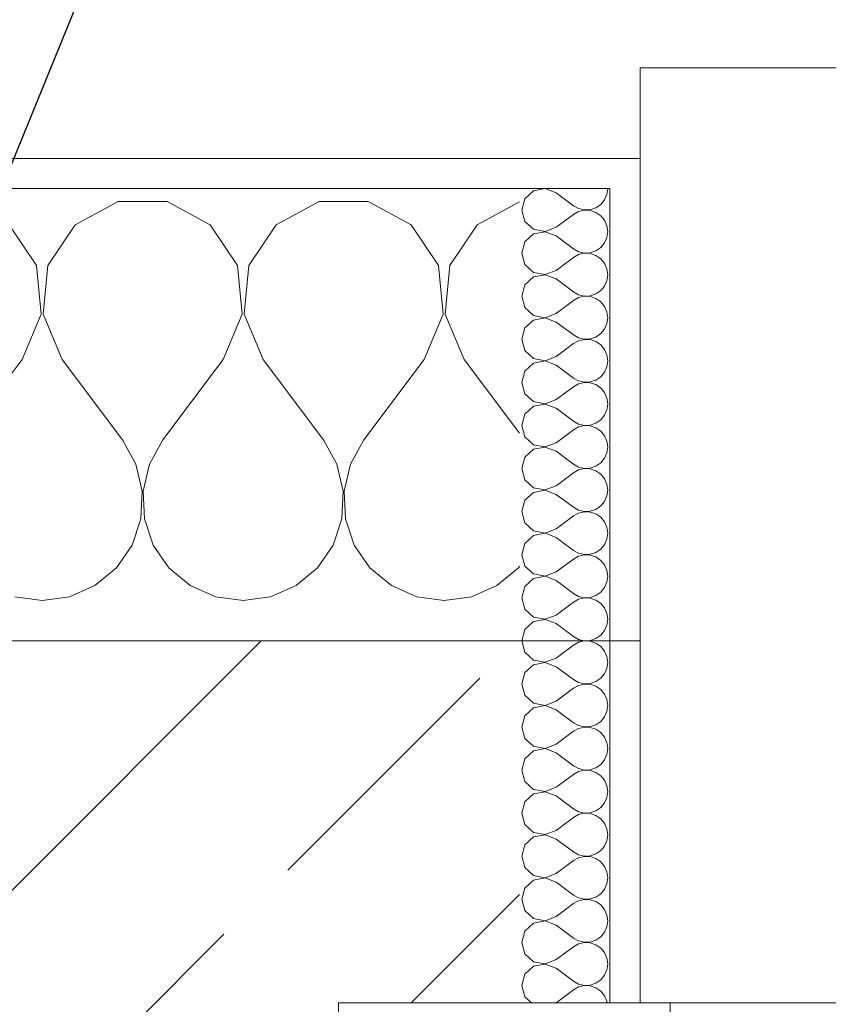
# Model space of a CAD drawing. Header units: metres. Extents: x -3.6 to 84.5, y -11 to 16.8.
# Tile 557 of 656: x 51.459 to 51.727, y 13.574 to 13.901. Entities that reach past the tile are written whole.
import ezdxf

# ---------------------------------------------------------------- set-up
doc = ezdxf.new("R2010")
doc.units = ezdxf.units.M
doc.header["$MEASUREMENT"] = 0
doc.linetypes.add('Strichlinie eng', pattern=[0.115, 0.075, -0.04])
doc.linetypes.add('Wipeout_Contour', pattern=[1, 0, -1])
for name, color, linetype in [('152 - Bemaßung_ Beschriftung.Ausbau', 7, 'Continuous'), ('603 - Struktur.Bodenplatte_ Decke Roh', 7, 'Continuous'), ('604 - Struktur.Wand Aussen', 7, 'Continuous')]:
    doc.layers.add(name, color=color, linetype=linetype)
doc.styles.add('ERSTELLTER_STIL_2', font='txt')
doc.dimstyles.new('ERSTELLTER_STIL__1', dxfattribs={"dimtxt": 0.1, "dimasz": 0.0532, "dimexe": 0.18, "dimexo": 0.0625, "dimgap": 0, "dimtad": 1, "dimzin": 0, "dimdsep": 46, "dimtxsty": 'ERSTELLTER_STIL_2', "dimblk": 'ARROWHEAD_2', "dimblk1": 'ARROWHEAD_2', "dimblk2": 'ARROWHEAD_2', "dimcen": 0.09, "dimse1": 1, "dimse2": 1, "dimclrd": 7, "dimclre": 7, "dimclrt": 7, "dimazin": 0, "dimtfac": 1, "dimtdec": 4, "dimtmove": 0, "dimatfit": 3, "dimfxl": 1, "dimtolj": 1, "dimtzin": 0, "dimarcsym": 0})
doc.dimstyles.new('ERSTELLTER_STIL__3', dxfattribs={"dimtxt": 0.1, "dimasz": 0.0532, "dimexe": 0.18, "dimexo": 0.0625, "dimgap": 0, "dimtad": 1, "dimtih": 1, "dimtoh": 1, "dimzin": 0, "dimdsep": 46, "dimtxsty": 'ERSTELLTER_STIL_2', "dimblk": 'ARROWHEAD_2', "dimblk1": 'ARROWHEAD_2', "dimblk2": 'ARROWHEAD_2', "dimcen": 0.09, "dimse1": 1, "dimse2": 1, "dimclrd": 7, "dimclre": 7, "dimclrt": 7, "dimazin": 0, "dimtfac": 1, "dimtdec": 4, "dimtmove": 0, "dimatfit": 3, "dimfxl": 1, "dimtolj": 1, "dimtzin": 0, "dimarcsym": 0})
doc.dimstyles.new('ERSTELLTER_STIL__7', dxfattribs={"dimtxt": 0.18, "dimasz": 0.03648, "dimexe": 0.18, "dimexo": 0.0625, "dimgap": 0, "dimtad": 0, "dimtih": 1, "dimtoh": 1, "dimdec": 4, "dimzin": 0, "dimdsep": 46, "dimcen": 0.09, "dimadec": 0, "dimazin": 0, "dimtfac": 1, "dimtdec": 4, "dimtmove": 0, "dimatfit": 3, "dimldrblk": 'ARROWHEAD_11', "dimfxl": 1, "dimtolj": 1, "dimtzin": 0, "dimarcsym": 0})
pattern_1 = [(0, (0, 0), (0, 0.08660254), [0, -0.05]), (0, (0.025, 0.0433), (0, 0.08660254), [0, -0.05])]

# ---------------------------------------------------------------- blocks, each defined once
blk = doc.blocks.new('*X46')
at = {"layer": '604 - Struktur.Wand Aussen', "color": 7, "linetype": 'Continuous', "lineweight": 5}
for p, q in [((51.49188, 13.84066), (51.47757, 13.83299)), ((51.50812, 13.84066), (51.49188, 13.84066)), ((51.52243, 13.83299), (51.50812, 13.84066)), ((51.55855, 13.84066), (51.54424, 13.83299)), ((51.57479, 13.84066), (51.55855, 13.84066)), ((51.5891, 13.83299), (51.57479, 13.84066)), ((51.625, 13.84055), (51.6109, 13.83299)), ((51.46475, 13.81947), (51.45576, 13.83299)), ((51.47757, 13.83299), (51.46858, 13.81947)), ((51.53142, 13.81947), (51.52243, 13.83299)), ((51.54424, 13.83299), (51.53525, 13.81947)), ((51.59808, 13.81947), (51.5891, 13.83299)), ((51.6109, 13.83299), (51.60192, 13.81947)), ((51.46629, 13.8033), (51.46475, 13.81947)), ((51.46858, 13.81947), (51.46705, 13.8033)), ((51.53295, 13.8033), (51.53142, 13.81947)), ((51.53525, 13.81947), (51.53371, 13.8033)), ((51.59962, 13.8033), (51.59808, 13.81947)), ((51.60192, 13.81947), (51.60038, 13.8033)), ((51.46, 13.78833), (51.46629, 13.8033)), ((51.46705, 13.8033), (51.47333, 13.78833)), ((51.52667, 13.78833), (51.53295, 13.8033)), ((51.53371, 13.8033), (51.54, 13.78833)), ((51.59333, 13.78833), (51.59962, 13.8033)), ((51.60038, 13.8033), (51.60667, 13.78833)), ((51.46, 13.78833), (51.44, 13.76167)), ((51.47333, 13.78833), (51.49333, 13.76167)), ((51.52667, 13.78833), (51.50667, 13.76167)), ((51.54, 13.78833), (51.56, 13.76167)), ((51.59333, 13.78833), (51.57333, 13.76167)), ((51.60667, 13.78833), (51.625, 13.76389)), ((51.49778, 13.75362), (51.49333, 13.76167)), ((51.50667, 13.76167), (51.50222, 13.75362)), ((51.56445, 13.75362), (51.56, 13.76167)), ((51.57333, 13.76167), (51.56888, 13.75362)), ((51.49987, 13.74466), (51.49778, 13.75362)), ((51.50222, 13.75362), (51.50013, 13.74466)), ((51.56653, 13.74466), (51.56445, 13.75362)), ((51.56888, 13.75362), (51.5668, 13.74466)), ((51.49942, 13.73547), (51.49987, 13.74466)), ((51.50013, 13.74466), (51.50058, 13.73547)), ((51.56609, 13.73547), (51.56653, 13.74466)), ((51.5668, 13.74466), (51.56725, 13.73547)), ((51.49648, 13.72676), (51.49942, 13.73547)), ((51.50058, 13.73547), (51.50352, 13.72676)), ((51.56315, 13.72676), (51.56609, 13.73547)), ((51.56725, 13.73547), (51.57019, 13.72676)), ((51.49127, 13.71918), (51.49648, 13.72676)), ((51.50352, 13.72676), (51.50873, 13.71918)), ((51.55794, 13.71918), (51.56315, 13.72676)), ((51.57019, 13.72676), (51.57539, 13.71918)), ((51.48419, 13.71331), (51.49127, 13.71918)), ((51.50873, 13.71918), (51.51581, 13.71331)), ((51.55086, 13.71331), (51.55794, 13.71918)), ((51.57539, 13.71918), (51.58248, 13.71331)), ((51.61752, 13.71331), (51.62461, 13.71918)), ((51.62461, 13.71918), (51.625, 13.71975)), ((51.47578, 13.7096), (51.48419, 13.71331)), ((51.51581, 13.71331), (51.52422, 13.7096)), ((51.54244, 13.7096), (51.55086, 13.71331)), ((51.58248, 13.71331), (51.59089, 13.7096)), ((51.60911, 13.7096), (51.61752, 13.71331)), ((51.45756, 13.7096), (51.46667, 13.70833)), ((51.46667, 13.70833), (51.47578, 13.7096)), ((51.52422, 13.7096), (51.53333, 13.70833)), ((51.53333, 13.70833), (51.54244, 13.7096)), ((51.59089, 13.7096), (51.6, 13.70833)), ((51.6, 13.70833), (51.60911, 13.7096))]:
    blk.add_line(p, q, dxfattribs=at)
blk = doc.blocks.new('*X75')
at = {"layer": '604 - Struktur.Wand Aussen', "color": 7, "linetype": 'Continuous', "lineweight": 5}
for p, q in [((51.62966, 13.84425), (51.62678, 13.84161)), ((51.6335, 13.84497), (51.62966, 13.84425)), ((51.63714, 13.84357), (51.6335, 13.84497)), ((51.65401, 13.84305), (51.65429, 13.845)), ((51.62678, 13.84161), (51.62571, 13.83786)), ((51.63714, 13.84357), (51.64286, 13.83929)), ((51.65196, 13.83973), (51.65322, 13.84124)), ((51.65322, 13.84124), (51.65401, 13.84305)), ((51.62571, 13.83786), (51.62678, 13.8341)), ((51.64286, 13.83929), (51.64458, 13.83833)), ((51.64458, 13.83833), (51.6465, 13.83789)), ((51.6465, 13.83783), (51.64458, 13.83738)), ((51.6465, 13.83789), (51.64847, 13.83798)), ((51.64847, 13.83773), (51.6465, 13.83783)), ((51.64847, 13.83798), (51.65034, 13.83861)), ((51.65034, 13.8371), (51.64847, 13.83773)), ((51.65034, 13.83861), (51.65196, 13.83973)), ((51.63714, 13.83214), (51.64286, 13.83643)), ((51.64458, 13.83738), (51.64286, 13.83643)), ((51.65196, 13.83599), (51.65034, 13.8371)), ((51.65322, 13.83447), (51.65196, 13.83599)), ((51.65401, 13.83267), (51.65322, 13.83447)), ((51.62678, 13.8341), (51.62966, 13.83147)), ((51.62966, 13.83147), (51.6335, 13.83074)), ((51.6335, 13.83074), (51.63714, 13.83214)), ((51.65429, 13.83071), (51.65401, 13.83267)), ((51.62966, 13.82996), (51.62678, 13.82733)), ((51.6335, 13.83069), (51.62966, 13.82996)), ((51.63714, 13.82929), (51.6335, 13.83069)), ((51.63714, 13.82929), (51.64286, 13.825)), ((51.65322, 13.82696), (51.65401, 13.82876)), ((51.65401, 13.82876), (51.65429, 13.83071)), ((51.62678, 13.82733), (51.62571, 13.82357)), ((51.64286, 13.825), (51.64458, 13.82405)), ((51.65034, 13.82433), (51.65196, 13.82544)), ((51.65196, 13.82544), (51.65322, 13.82696)), ((51.62571, 13.82357), (51.62678, 13.81982)), ((51.63714, 13.81786), (51.64286, 13.82214)), ((51.64458, 13.8231), (51.64286, 13.82214)), ((51.64458, 13.82405), (51.6465, 13.8236)), ((51.6465, 13.82354), (51.64458, 13.8231)), ((51.6465, 13.8236), (51.64847, 13.8237)), ((51.64847, 13.82345), (51.6465, 13.82354)), ((51.64847, 13.8237), (51.65034, 13.82433)), ((51.65034, 13.82282), (51.64847, 13.82345)), ((51.65196, 13.8217), (51.65034, 13.82282)), ((51.65322, 13.82018), (51.65196, 13.8217)), ((51.62678, 13.81982), (51.62966, 13.81718)), ((51.6335, 13.81646), (51.63714, 13.81786)), ((51.65401, 13.81838), (51.65322, 13.82018)), ((51.65429, 13.81643), (51.65401, 13.81838)), ((51.62966, 13.81567), (51.62678, 13.81304)), ((51.62966, 13.81718), (51.6335, 13.81646)), ((51.6335, 13.8164), (51.62966, 13.81567)), ((51.63714, 13.815), (51.6335, 13.8164)), ((51.63714, 13.815), (51.64286, 13.81071)), ((51.65401, 13.81448), (51.65429, 13.81643)), ((51.62678, 13.81304), (51.62571, 13.80929)), ((51.65196, 13.81116), (51.65322, 13.81267)), ((51.65322, 13.81267), (51.65401, 13.81448)), ((51.62571, 13.80929), (51.62678, 13.80553)), ((51.64286, 13.81071), (51.64458, 13.80976)), ((51.64458, 13.80881), (51.64286, 13.80786)), ((51.64458, 13.80976), (51.6465, 13.80931)), ((51.6465, 13.80926), (51.64458, 13.80881)), ((51.6465, 13.80931), (51.64847, 13.80941)), ((51.64847, 13.80916), (51.6465, 13.80926)), ((51.64847, 13.80941), (51.65034, 13.81004)), ((51.65034, 13.80853), (51.64847, 13.80916)), ((51.65034, 13.81004), (51.65196, 13.81116)), ((51.65196, 13.80742), (51.65034, 13.80853)), ((51.62678, 13.80553), (51.62966, 13.8029)), ((51.63714, 13.80357), (51.64286, 13.80786)), ((51.65322, 13.8059), (51.65196, 13.80742)), ((51.65401, 13.80409), (51.65322, 13.8059)), ((51.62966, 13.8029), (51.6335, 13.80217)), ((51.6335, 13.80211), (51.62966, 13.80139)), ((51.6335, 13.80217), (51.63714, 13.80357)), ((51.63714, 13.80071), (51.6335, 13.80211)), ((51.65429, 13.80214), (51.65401, 13.80409)), ((51.65401, 13.80019), (51.65429, 13.80214)), ((51.62678, 13.79876), (51.62571, 13.795)), ((51.62966, 13.80139), (51.62678, 13.79876)), ((51.63714, 13.80071), (51.64286, 13.79643)), ((51.65196, 13.79687), (51.65322, 13.79839)), ((51.65322, 13.79839), (51.65401, 13.80019)), ((51.64286, 13.79643), (51.64458, 13.79547)), ((51.64458, 13.79547), (51.6465, 13.79503)), ((51.6465, 13.79503), (51.64847, 13.79512)), ((51.64847, 13.79512), (51.65034, 13.79575)), ((51.65034, 13.79575), (51.65196, 13.79687)), ((51.62571, 13.795), (51.62678, 13.79124)), ((51.63714, 13.78929), (51.64286, 13.79357)), ((51.64458, 13.79453), (51.64286, 13.79357)), ((51.6465, 13.79497), (51.64458, 13.79453)), ((51.64847, 13.79488), (51.6465, 13.79497)), ((51.65034, 13.79425), (51.64847, 13.79488)), ((51.65196, 13.79313), (51.65034, 13.79425)), ((51.65322, 13.79161), (51.65196, 13.79313)), ((51.62678, 13.79124), (51.62966, 13.78861)), ((51.62966, 13.78861), (51.6335, 13.78789)), ((51.6335, 13.78789), (51.63714, 13.78929)), ((51.65401, 13.78981), (51.65322, 13.79161)), ((51.65429, 13.78786), (51.65401, 13.78981)), ((51.62966, 13.7871), (51.62678, 13.78447)), ((51.6335, 13.78783), (51.62966, 13.7871)), ((51.63714, 13.78643), (51.6335, 13.78783)), ((51.63714, 13.78643), (51.64286, 13.78214)), ((51.65322, 13.7841), (51.65401, 13.78591)), ((51.65401, 13.78591), (51.65429, 13.78786)), ((51.62678, 13.78447), (51.62571, 13.78071)), ((51.64286, 13.78214), (51.64458, 13.78119)), ((51.65034, 13.78147), (51.65196, 13.78258)), ((51.65196, 13.78258), (51.65322, 13.7841)), ((51.62571, 13.78071), (51.62678, 13.77696)), ((51.63714, 13.775), (51.64286, 13.77929)), ((51.64458, 13.78024), (51.64286, 13.77929)), ((51.64458, 13.78119), (51.6465, 13.78074)), ((51.6465, 13.78069), (51.64458, 13.78024)), ((51.6465, 13.78074), (51.64847, 13.78084)), ((51.64847, 13.78059), (51.6465, 13.78069)), ((51.64847, 13.78084), (51.65034, 13.78147)), ((51.65034, 13.77996), (51.64847, 13.78059)), ((51.65196, 13.77884), (51.65034, 13.77996)), ((51.65322, 13.77733), (51.65196, 13.77884)), ((51.62678, 13.77696), (51.62966, 13.77433)), ((51.65401, 13.77552), (51.65322, 13.77733)), ((51.65429, 13.77357), (51.65401, 13.77552)), ((51.62966, 13.77282), (51.62678, 13.77018)), ((51.62966, 13.77433), (51.6335, 13.7736)), ((51.6335, 13.77354), (51.62966, 13.77282)), ((51.6335, 13.7736), (51.63714, 13.775)), ((51.63714, 13.77214), (51.6335, 13.77354)), ((51.65401, 13.77162), (51.65429, 13.77357)), ((51.62678, 13.77018), (51.62571, 13.76643)), ((51.63714, 13.77214), (51.64286, 13.76786)), ((51.65196, 13.7683), (51.65322, 13.76982)), ((51.65322, 13.76982), (51.65401, 13.77162)), ((51.62571, 13.76643), (51.62678, 13.76267)), ((51.64286, 13.76786), (51.64458, 13.7669)), ((51.64458, 13.76595), (51.64286, 13.765)), ((51.64458, 13.7669), (51.6465, 13.76646)), ((51.6465, 13.7664), (51.64458, 13.76595)), ((51.6465, 13.76646), (51.64847, 13.76655)), ((51.64847, 13.7663), (51.6465, 13.7664)), ((51.64847, 13.76655), (51.65034, 13.76718)), ((51.65034, 13.76567), (51.64847, 13.7663)), ((51.65034, 13.76718), (51.65196, 13.7683)), ((51.65196, 13.76456), (51.65034, 13.76567)), ((51.62678, 13.76267), (51.62966, 13.76004)), ((51.63714, 13.76071), (51.64286, 13.765)), ((51.65322, 13.76304), (51.65196, 13.76456)), ((51.65401, 13.76124), (51.65322, 13.76304)), ((51.62966, 13.76004), (51.6335, 13.75931)), ((51.6335, 13.75926), (51.62966, 13.75853)), ((51.6335, 13.75931), (51.63714, 13.76071)), ((51.63714, 13.75786), (51.6335, 13.75926)), ((51.65429, 13.75929), (51.65401, 13.76124)), ((51.65401, 13.75733), (51.65429, 13.75929)), ((51.62678, 13.7559), (51.62571, 13.75214)), ((51.62966, 13.75853), (51.62678, 13.7559)), ((51.63714, 13.75786), (51.64286, 13.75357)), ((51.65322, 13.75553), (51.65401, 13.75733)), ((51.64286, 13.75357), (51.64458, 13.75262)), ((51.64458, 13.75262), (51.6465, 13.75217)), ((51.64847, 13.75227), (51.65034, 13.7529)), ((51.65034, 13.7529), (51.65196, 13.75401)), ((51.65196, 13.75401), (51.65322, 13.75553)), ((51.62571, 13.75214), (51.62678, 13.74839)), ((51.63714, 13.74643), (51.64286, 13.75071)), ((51.64458, 13.75167), (51.64286, 13.75071)), ((51.6465, 13.75211), (51.64458, 13.75167)), ((51.6465, 13.75217), (51.64847, 13.75227)), ((51.64847, 13.75202), (51.6465, 13.75211)), ((51.65034, 13.75139), (51.64847, 13.75202)), ((51.65196, 13.75027), (51.65034, 13.75139)), ((51.65322, 13.74876), (51.65196, 13.75027)), ((51.62678, 13.74839), (51.62966, 13.74575)), ((51.6335, 13.74503), (51.63714, 13.74643)), ((51.65401, 13.74695), (51.65322, 13.74876)), ((51.65429, 13.745), (51.65401, 13.74695)), ((51.62966, 13.74425), (51.62678, 13.74161)), ((51.62966, 13.74575), (51.6335, 13.74503)), ((51.6335, 13.74497), (51.62966, 13.74425)), ((51.63714, 13.74357), (51.6335, 13.74497)), ((51.63714, 13.74357), (51.64286, 13.73929)), ((51.65322, 13.74124), (51.65401, 13.74305)), ((51.65401, 13.74305), (51.65429, 13.745)), ((51.62678, 13.74161), (51.62571, 13.73786)), ((51.65034, 13.73861), (51.65196, 13.73973)), ((51.65196, 13.73973), (51.65322, 13.74124)), ((51.62571, 13.73786), (51.62678, 13.7341)), ((51.63714, 13.73214), (51.64286, 13.73643)), ((51.64286, 13.73929), (51.64458, 13.73833)), ((51.64458, 13.73738), (51.64286, 13.73643)), ((51.64458, 13.73833), (51.6465, 13.73789)), ((51.6465, 13.73783), (51.64458, 13.73738)), ((51.6465, 13.73789), (51.64847, 13.73798)), ((51.64847, 13.73773), (51.6465, 13.73783)), ((51.64847, 13.73798), (51.65034, 13.73861)), ((51.65034, 13.7371), (51.64847, 13.73773)), ((51.65196, 13.73599), (51.65034, 13.7371)), ((51.62678, 13.7341), (51.62966, 13.73147)), ((51.65322, 13.73447), (51.65196, 13.73599)), ((51.65401, 13.73267), (51.65322, 13.73447)), ((51.62966, 13.72996), (51.62678, 13.72733)), ((51.62966, 13.73147), (51.6335, 13.73074)), ((51.6335, 13.73069), (51.62966, 13.72996)), ((51.6335, 13.73074), (51.63714, 13.73214)), ((51.63714, 13.72929), (51.6335, 13.73069)), ((51.65429, 13.73071), (51.65401, 13.73267)), ((51.65401, 13.72876), (51.65429, 13.73071)), ((51.62678, 13.72733), (51.62571, 13.72357)), ((51.63714, 13.72929), (51.64286, 13.725)), ((51.65196, 13.72544), (51.65322, 13.72696)), ((51.65322, 13.72696), (51.65401, 13.72876)), ((51.62571, 13.72357), (51.62678, 13.71982)), ((51.64286, 13.725), (51.64458, 13.72405)), ((51.64458, 13.72405), (51.6465, 13.7236)), ((51.6465, 13.72354), (51.64458, 13.7231)), ((51.6465, 13.7236), (51.64847, 13.7237)), ((51.64847, 13.72345), (51.6465, 13.72354)), ((51.64847, 13.7237), (51.65034, 13.72433)), ((51.65034, 13.72282), (51.64847, 13.72345)), ((51.65034, 13.72433), (51.65196, 13.72544)), ((51.63714, 13.71786), (51.64286, 13.72214)), ((51.64458, 13.7231), (51.64286, 13.72214)), ((51.65196, 13.7217), (51.65034, 13.72282)), ((51.65322, 13.72018), (51.65196, 13.7217)), ((51.65401, 13.71838), (51.65322, 13.72018)), ((51.62678, 13.71982), (51.62966, 13.71718)), ((51.62966, 13.71718), (51.6335, 13.71646)), ((51.6335, 13.71646), (51.63714, 13.71786)), ((51.65429, 13.71643), (51.65401, 13.71838)), ((51.62966, 13.71567), (51.62678, 13.71304)), ((51.6335, 13.7164), (51.62966, 13.71567)), ((51.63714, 13.715), (51.6335, 13.7164)), ((51.63714, 13.715), (51.64286, 13.71071)), ((51.65322, 13.71267), (51.65401, 13.71448)), ((51.65401, 13.71448), (51.65429, 13.71643)), ((51.62678, 13.71304), (51.62571, 13.70929)), ((51.64286, 13.71071), (51.64458, 13.70976)), ((51.65034, 13.71004), (51.65196, 13.71116)), ((51.65196, 13.71116), (51.65322, 13.71267)), ((51.62571, 13.70929), (51.62678, 13.70553)), ((51.63714, 13.70357), (51.64286, 13.70786)), ((51.64458, 13.70881), (51.64286, 13.70786)), ((51.64458, 13.70976), (51.6465, 13.70931)), ((51.6465, 13.70926), (51.64458, 13.70881)), ((51.6465, 13.70931), (51.64847, 13.70941)), ((51.64847, 13.70916), (51.6465, 13.70926)), ((51.64847, 13.70941), (51.65034, 13.71004)), ((51.65034, 13.70853), (51.64847, 13.70916)), ((51.65196, 13.70742), (51.65034, 13.70853)), ((51.65322, 13.7059), (51.65196, 13.70742)), ((51.62678, 13.70553), (51.62966, 13.7029)), ((51.65401, 13.70409), (51.65322, 13.7059)), ((51.65429, 13.70214), (51.65401, 13.70409)), ((51.62966, 13.70139), (51.62678, 13.69876)), ((51.62966, 13.7029), (51.6335, 13.70217)), ((51.6335, 13.70211), (51.62966, 13.70139)), ((51.6335, 13.70217), (51.63714, 13.70357)), ((51.63714, 13.70071), (51.6335, 13.70211)), ((51.63714, 13.70071), (51.64286, 13.69643)), ((51.65401, 13.70019), (51.65429, 13.70214)), ((51.62678, 13.69876), (51.62571, 13.695)), ((51.65196, 13.69687), (51.65322, 13.69839)), ((51.65322, 13.69839), (51.65401, 13.70019)), ((51.62571, 13.695), (51.62678, 13.69124)), ((51.64286, 13.69643), (51.64458, 13.69547)), ((51.64458, 13.69453), (51.64286, 13.69357)), ((51.64458, 13.69547), (51.6465, 13.69503)), ((51.6465, 13.69497), (51.64458, 13.69453)), ((51.6465, 13.69503), (51.64847, 13.69512)), ((51.64847, 13.69488), (51.6465, 13.69497)), ((51.64847, 13.69512), (51.65034, 13.69575)), ((51.65034, 13.69425), (51.64847, 13.69488)), ((51.65034, 13.69575), (51.65196, 13.69687)), ((51.65196, 13.69313), (51.65034, 13.69425)), ((51.62678, 13.69124), (51.62966, 13.68861)), ((51.63714, 13.68929), (51.64286, 13.69357)), ((51.65322, 13.69161), (51.65196, 13.69313)), ((51.65401, 13.68981), (51.65322, 13.69161)), ((51.62966, 13.68861), (51.6335, 13.68789)), ((51.6335, 13.68783), (51.62966, 13.6871)), ((51.6335, 13.68789), (51.63714, 13.68929)), ((51.63714, 13.68643), (51.6335, 13.68783)), ((51.65429, 13.68786), (51.65401, 13.68981)), ((51.65401, 13.68591), (51.65429, 13.68786)), ((51.62678, 13.68447), (51.62571, 13.68071)), ((51.62966, 13.6871), (51.62678, 13.68447)), ((51.63714, 13.68643), (51.64286, 13.68214)), ((51.65196, 13.68258), (51.65322, 13.6841)), ((51.65322, 13.6841), (51.65401, 13.68591)), ((51.64286, 13.68214), (51.64458, 13.68119)), ((51.64458, 13.68119), (51.6465, 13.68074)), ((51.6465, 13.68074), (51.64847, 13.68084)), ((51.64847, 13.68084), (51.65034, 13.68147)), ((51.65034, 13.68147), (51.65196, 13.68258)), ((51.62571, 13.68071), (51.62678, 13.67696)), ((51.63714, 13.675), (51.64286, 13.67929)), ((51.64458, 13.68024), (51.64286, 13.67929)), ((51.6465, 13.68069), (51.64458, 13.68024)), ((51.64847, 13.68059), (51.6465, 13.68069)), ((51.65034, 13.67996), (51.64847, 13.68059)), ((51.65196, 13.67884), (51.65034, 13.67996)), ((51.65322, 13.67733), (51.65196, 13.67884)), ((51.62678, 13.67696), (51.62966, 13.67433)), ((51.62966, 13.67433), (51.6335, 13.6736)), ((51.6335, 13.6736), (51.63714, 13.675)), ((51.65401, 13.67552), (51.65322, 13.67733)), ((51.65429, 13.67357), (51.65401, 13.67552)), ((51.62966, 13.67282), (51.62678, 13.67018)), ((51.6335, 13.67354), (51.62966, 13.67282)), ((51.63714, 13.67214), (51.6335, 13.67354)), ((51.63714, 13.67214), (51.64286, 13.66786)), ((51.65322, 13.66982), (51.65401, 13.67162)), ((51.65401, 13.67162), (51.65429, 13.67357)), ((51.62678, 13.67018), (51.62571, 13.66643)), ((51.64286, 13.66786), (51.64458, 13.6669)), ((51.65034, 13.66718), (51.65196, 13.6683)), ((51.65196, 13.6683), (51.65322, 13.66982)), ((51.62571, 13.66643), (51.62678, 13.66267)), ((51.63714, 13.66071), (51.64286, 13.665)), ((51.64458, 13.66595), (51.64286, 13.665)), ((51.64458, 13.6669), (51.6465, 13.66646)), ((51.6465, 13.6664), (51.64458, 13.66595)), ((51.6465, 13.66646), (51.64847, 13.66655)), ((51.64847, 13.6663), (51.6465, 13.6664)), ((51.64847, 13.66655), (51.65034, 13.66718)), ((51.65034, 13.66567), (51.64847, 13.6663)), ((51.65196, 13.66456), (51.65034, 13.66567)), ((51.65322, 13.66304), (51.65196, 13.66456)), ((51.62678, 13.66267), (51.62966, 13.66004)), ((51.65401, 13.66124), (51.65322, 13.66304)), ((51.65429, 13.65929), (51.65401, 13.66124)), ((51.62966, 13.65853), (51.62678, 13.6559)), ((51.62966, 13.66004), (51.6335, 13.65931)), ((51.6335, 13.65926), (51.62966, 13.65853)), ((51.6335, 13.65931), (51.63714, 13.66071)), ((51.63714, 13.65786), (51.6335, 13.65926)), ((51.65401, 13.65733), (51.65429, 13.65929)), ((51.62678, 13.6559), (51.62571, 13.65214)), ((51.63714, 13.65786), (51.64286, 13.65357)), ((51.65196, 13.65401), (51.65322, 13.65553)), ((51.65322, 13.65553), (51.65401, 13.65733)), ((51.62571, 13.65214), (51.62678, 13.64839)), ((51.64286, 13.65357), (51.64458, 13.65262)), ((51.64458, 13.65167), (51.64286, 13.65071)), ((51.64458, 13.65262), (51.6465, 13.65217)), ((51.6465, 13.65211), (51.64458, 13.65167)), ((51.6465, 13.65217), (51.64847, 13.65227)), ((51.64847, 13.65202), (51.6465, 13.65211)), ((51.64847, 13.65227), (51.65034, 13.6529)), ((51.65034, 13.65139), (51.64847, 13.65202)), ((51.65034, 13.6529), (51.65196, 13.65401)), ((51.65196, 13.65027), (51.65034, 13.65139)), ((51.62678, 13.64839), (51.62966, 13.64575)), ((51.63714, 13.64643), (51.64286, 13.65071)), ((51.65322, 13.64876), (51.65196, 13.65027)), ((51.65401, 13.64695), (51.65322, 13.64876)), ((51.62966, 13.64575), (51.6335, 13.64503)), ((51.6335, 13.64497), (51.62966, 13.64425)), ((51.6335, 13.64503), (51.63714, 13.64643)), ((51.63714, 13.64357), (51.6335, 13.64497)), ((51.65429, 13.645), (51.65401, 13.64695)), ((51.65401, 13.64305), (51.65429, 13.645)), ((51.62678, 13.64161), (51.62571, 13.63786)), ((51.62966, 13.64425), (51.62678, 13.64161)), ((51.63714, 13.64357), (51.64286, 13.63929)), ((51.65322, 13.64124), (51.65401, 13.64305)), ((51.64286, 13.63929), (51.64458, 13.63833)), ((51.64458, 13.63833), (51.6465, 13.63789)), ((51.64847, 13.63798), (51.65034, 13.63861)), ((51.65034, 13.63861), (51.65196, 13.63973)), ((51.65196, 13.63973), (51.65322, 13.64124)), ((51.62571, 13.63786), (51.62678, 13.6341)), ((51.63714, 13.63214), (51.64286, 13.63643)), ((51.64458, 13.63738), (51.64286, 13.63643)), ((51.6465, 13.63783), (51.64458, 13.63738)), ((51.6465, 13.63789), (51.64847, 13.63798)), ((51.64847, 13.63773), (51.6465, 13.63783)), ((51.65034, 13.6371), (51.64847, 13.63773)), ((51.65196, 13.63599), (51.65034, 13.6371)), ((51.65322, 13.63447), (51.65196, 13.63599)), ((51.62678, 13.6341), (51.62966, 13.63147)), ((51.6335, 13.63074), (51.63714, 13.63214)), ((51.65401, 13.63267), (51.65322, 13.63447)), ((51.65429, 13.63071), (51.65401, 13.63267)), ((51.62966, 13.62996), (51.62678, 13.62733)), ((51.62966, 13.63147), (51.6335, 13.63074)), ((51.6335, 13.63069), (51.62966, 13.62996)), ((51.63714, 13.62929), (51.6335, 13.63069)), ((51.63714, 13.62929), (51.64286, 13.625)), ((51.65322, 13.62696), (51.65401, 13.62876)), ((51.65401, 13.62876), (51.65429, 13.63071)), ((51.62678, 13.62733), (51.62571, 13.62357)), ((51.65034, 13.62433), (51.65196, 13.62544)), ((51.65196, 13.62544), (51.65322, 13.62696)), ((51.62571, 13.62357), (51.62678, 13.61982)), ((51.63714, 13.61786), (51.64286, 13.62214)), ((51.64286, 13.625), (51.64458, 13.62405)), ((51.64458, 13.6231), (51.64286, 13.62214)), ((51.64458, 13.62405), (51.6465, 13.6236)), ((51.6465, 13.62354), (51.64458, 13.6231)), ((51.6465, 13.6236), (51.64847, 13.6237)), ((51.64847, 13.62345), (51.6465, 13.62354)), ((51.64847, 13.6237), (51.65034, 13.62433)), ((51.65034, 13.62282), (51.64847, 13.62345)), ((51.65196, 13.6217), (51.65034, 13.62282)), ((51.62678, 13.61982), (51.62966, 13.61718)), ((51.65322, 13.62018), (51.65196, 13.6217)), ((51.65401, 13.61838), (51.65322, 13.62018)), ((51.62966, 13.61567), (51.62678, 13.61304)), ((51.62966, 13.61718), (51.6335, 13.61646)), ((51.6335, 13.6164), (51.62966, 13.61567)), ((51.6335, 13.61646), (51.63714, 13.61786)), ((51.63714, 13.615), (51.6335, 13.6164)), ((51.65429, 13.61643), (51.65401, 13.61838)), ((51.65401, 13.61448), (51.65429, 13.61643)), ((51.62678, 13.61304), (51.62571, 13.60929)), ((51.63714, 13.615), (51.64286, 13.61071)), ((51.65196, 13.61116), (51.65322, 13.61267)), ((51.65322, 13.61267), (51.65401, 13.61448)), ((51.62571, 13.60929), (51.62678, 13.60553)), ((51.64286, 13.61071), (51.64458, 13.60976)), ((51.64458, 13.60976), (51.6465, 13.60931)), ((51.6465, 13.60926), (51.64458, 13.60881)), ((51.6465, 13.60931), (51.64847, 13.60941)), ((51.64847, 13.60916), (51.6465, 13.60926)), ((51.64847, 13.60941), (51.65034, 13.61004)), ((51.65034, 13.60853), (51.64847, 13.60916)), ((51.65034, 13.61004), (51.65196, 13.61116)), ((51.63714, 13.60357), (51.64286, 13.60786)), ((51.64458, 13.60881), (51.64286, 13.60786)), ((51.65196, 13.60742), (51.65034, 13.60853)), ((51.65322, 13.6059), (51.65196, 13.60742)), ((51.65401, 13.60409), (51.65322, 13.6059)), ((51.62678, 13.60553), (51.62966, 13.6029)), ((51.62966, 13.6029), (51.6335, 13.60217)), ((51.6335, 13.60217), (51.63714, 13.60357)), ((51.65429, 13.60214), (51.65401, 13.60409)), ((51.62966, 13.60139), (51.62678, 13.59876)), ((51.6335, 13.60211), (51.62966, 13.60139)), ((51.63714, 13.60071), (51.6335, 13.60211)), ((51.63714, 13.60071), (51.64286, 13.59643)), ((51.65322, 13.59839), (51.65401, 13.60019)), ((51.65401, 13.60019), (51.65429, 13.60214)), ((51.62678, 13.59876), (51.62571, 13.595)), ((51.64286, 13.59643), (51.64458, 13.59547)), ((51.65034, 13.59575), (51.65196, 13.59687)), ((51.65196, 13.59687), (51.65322, 13.59839)), ((51.62571, 13.595), (51.62678, 13.59124)), ((51.63714, 13.58929), (51.64286, 13.59357)), ((51.64458, 13.59453), (51.64286, 13.59357)), ((51.64458, 13.59547), (51.6465, 13.59503)), ((51.6465, 13.59497), (51.64458, 13.59453)), ((51.6465, 13.59503), (51.64847, 13.59512)), ((51.64847, 13.59488), (51.6465, 13.59497)), ((51.64847, 13.59512), (51.65034, 13.59575)), ((51.65034, 13.59425), (51.64847, 13.59488)), ((51.65196, 13.59313), (51.65034, 13.59425)), ((51.65322, 13.59161), (51.65196, 13.59313)), ((51.62678, 13.59124), (51.62966, 13.58861)), ((51.65401, 13.58981), (51.65322, 13.59161)), ((51.65429, 13.58786), (51.65401, 13.58981)), ((51.62966, 13.5871), (51.62678, 13.58447)), ((51.62966, 13.58861), (51.6335, 13.58789)), ((51.6335, 13.58783), (51.62966, 13.5871)), ((51.6335, 13.58789), (51.63714, 13.58929)), ((51.63714, 13.58643), (51.6335, 13.58783)), ((51.63714, 13.58643), (51.64286, 13.58214)), ((51.65401, 13.58591), (51.65429, 13.58786)), ((51.62678, 13.58447), (51.62571, 13.58071)), ((51.65196, 13.58258), (51.65322, 13.5841)), ((51.65322, 13.5841), (51.65401, 13.58591)), ((51.62571, 13.58071), (51.62678, 13.57696)), ((51.64286, 13.58214), (51.64458, 13.58119)), ((51.64458, 13.58024), (51.64286, 13.57929)), ((51.64458, 13.58119), (51.6465, 13.58074)), ((51.6465, 13.58069), (51.64458, 13.58024)), ((51.6465, 13.58074), (51.64847, 13.58084)), ((51.64847, 13.58059), (51.6465, 13.58069)), ((51.64847, 13.58084), (51.65034, 13.58147)), ((51.65034, 13.57996), (51.64847, 13.58059)), ((51.65034, 13.58147), (51.65196, 13.58258)), ((51.65196, 13.57884), (51.65034, 13.57996)), ((51.62678, 13.57696), (51.62892, 13.575)), ((51.63714, 13.575), (51.64286, 13.57929)), ((51.65322, 13.57733), (51.65196, 13.57884)), ((51.65401, 13.57552), (51.65322, 13.57733)), ((51.65409, 13.575), (51.65401, 13.57552))]:
    blk.add_line(p, q, dxfattribs=at)
blk = doc.blocks.new('ARROWHEAD_11')
at = {"color": 0, "linetype": 'Continuous', "lineweight": 0}
blk.add_line((0, 0), (-1, 0), dxfattribs=at)
at = {"color": 0, "linetype": 'Continuous', "lineweight": 0, "const_width": 0.25, "flags": 128}
blk.add_lwpolyline([(-0.125, 0, 1), (0.125, 0, 1)], format="xyb", close=True, dxfattribs=at)
blk = doc.blocks.new('*D305')
at = {"layer": '152 - Bemaßung_ Beschriftung.Ausbau', "color": 7, "linetype": 'Continuous', "lineweight": 5}
for p, q in [((63.40003, 13.71521), (63.47003, 13.67479)), ((63.43503, 7.935), (63.43503, 13.695))]:
    blk.add_line(p, q, dxfattribs=at)
blk = doc.blocks.new('ARROWHEAD_2')
at = {"color": 0, "linetype": 'Continuous', "lineweight": 0}
for p, q in [((-0.3781, -0.655), (0.3781, 0.655)), ((0, 0), (-1, 0))]:
    blk.add_line(p, q, dxfattribs=at)
blk = doc.blocks.new('*D306')
at = {"layer": '152 - Bemaßung_ Beschriftung.Ausbau', "color": 7, "linetype": 'Continuous', "lineweight": 5}
for p, q in [((63.43503, 13.845), (63.43503, 13.87923)), ((63.47003, 13.82479), (63.40003, 13.86521)), ((63.48753, 13.845), (63.38253, 13.845)), ((63.43503, 13.695), (63.43503, 13.845)), ((63.40003, 13.71521), (63.47003, 13.67479)), ((63.48753, 13.695), (63.38253, 13.695)), ((63.43503, 7.935), (63.43503, 13.695))]:
    blk.add_line(p, q, dxfattribs=at)
blk = doc.blocks.new('*D319')
at = {"layer": '152 - Bemaßung_ Beschriftung.Ausbau', "color": 7, "linetype": 'Continuous', "lineweight": 5}
for p, q in [((64.40003, 13.71521), (64.47003, 13.67479)), ((64.43503, 13.455), (64.43503, 13.695))]:
    blk.add_line(p, q, dxfattribs=at)
blk = doc.blocks.new('*D320')
at = {"layer": '152 - Bemaßung_ Beschriftung.Ausbau', "color": 7, "linetype": 'Continuous', "lineweight": 5}
for p, q in [((64.43503, 13.845), (64.43503, 13.87923)), ((64.47003, 13.82479), (64.40003, 13.86521)), ((64.48753, 13.845), (64.38253, 13.845)), ((64.43503, 13.695), (64.43503, 13.845)), ((64.40003, 13.71521), (64.47003, 13.67479)), ((64.48753, 13.695), (64.38253, 13.695)), ((64.43503, 13.455), (64.43503, 13.695))]:
    blk.add_line(p, q, dxfattribs=at)
at = {"layer": '152 - Bemaßung_ Beschriftung.Ausbau', "color": 7, "lineweight": 5, "insert": (64.41502, 13.86523), "char_height": 0.1, "attachment_point": 7, "rotation": 90, "style": 'ERSTELLTER_STIL_2'}
blk.add_mtext('\\A1;{\\pql;\\fArial|b0|i0|c0|p38;15}', dxfattribs=at)
blk = doc.blocks.new('*D350')
at = {"layer": '152 - Bemaßung_ Beschriftung.Ausbau', "color": 7, "linetype": 'Continuous', "lineweight": 5}
for p, q in [((50.14, 14.8025), (50.14, 14.9075)), ((48.17021, 14.89), (48.12979, 14.82)), ((50.16021, 14.89), (50.11979, 14.82)), ((48.15, 14.855), (50.14, 14.855)), ((50.14, 14.855), (51.565, 14.855))]:
    blk.add_line(p, q, dxfattribs=at)
at = {"layer": '152 - Bemaßung_ Beschriftung.Ausbau', "color": 7, "lineweight": 5, "char_height": 0.1, "attachment_point": 7, "style": 'ERSTELLTER_STIL_2'}
for s, insert in [('\\A1;{\\pql;\\fArial|b0|i0|c0|p38;1,99}', (49.01197, 14.875)), ('\\A1;{\\pql;\\fArial|b0|i0|c0|p38;2,60}', (49.01197, 14.735))]:
    blk.add_mtext(s, dxfattribs=dict(at, insert=insert))
blk = doc.blocks.new('*D351')
at = {"layer": '152 - Bemaßung_ Beschriftung.Ausbau', "color": 7, "linetype": 'Continuous', "lineweight": 5}
for p, q in [((51.565, 14.8025), (51.565, 14.9075)), ((50.16021, 14.89), (50.11979, 14.82)), ((51.58521, 14.89), (51.54479, 14.82)), ((50.14, 14.855), (51.565, 14.855)), ((51.565, 14.855), (53.965, 14.855))]:
    blk.add_line(p, q, dxfattribs=at)
at = {"layer": '152 - Bemaßung_ Beschriftung.Ausbau', "color": 7, "lineweight": 5, "insert": (50.69443, 14.85559), "char_height": 0.1, "attachment_point": 7, "style": 'ERSTELLTER_STIL_2'}
blk.add_mtext('\\A1;{\\pql;\\fArial|b0|i0|c0|p38;1,42\\fArial|b0|i0|c0|p38;\\A1{\\H.66x;\\S5^  ;}}', dxfattribs=at)
blk = doc.blocks.new('*D352')
at = {"layer": '152 - Bemaßung_ Beschriftung.Ausbau', "color": 7, "linetype": 'Continuous', "lineweight": 5}
for p, q in [((53.965, 14.8025), (53.965, 14.9075)), ((51.58521, 14.89), (51.54479, 14.82)), ((53.98521, 14.89), (53.94479, 14.82)), ((51.565, 14.855), (53.965, 14.855)), ((53.965, 14.855), (55.15, 14.855))]:
    blk.add_line(p, q, dxfattribs=at)
at = {"layer": '152 - Bemaßung_ Beschriftung.Ausbau', "color": 7, "lineweight": 5, "char_height": 0.1, "attachment_point": 7, "style": 'ERSTELLTER_STIL_2'}
for s, insert in [('\\A1;{\\pql;\\fArial|b0|i0|c0|p38;2,40}', (52.63197, 14.875)), ('\\A1;{\\pql;\\fArial|b0|i0|c0|p38;2,01}', (52.63197, 14.735))]:
    blk.add_mtext(s, dxfattribs=dict(at, insert=insert))
blk = doc.blocks.new('*D387')
at = {"layer": '152 - Bemaßung_ Beschriftung.Ausbau', "color": 7, "linetype": 'Continuous', "lineweight": 5}
for p, q in [((50.99003, 15.3025), (50.99003, 15.4075)), ((50.86023, 15.39), (50.81982, 15.32)), ((51.01023, 15.39), (50.96982, 15.32)), ((50.84002, 15.355), (50.99003, 15.355)), ((50.99003, 15.355), (58.02999, 15.355))]:
    blk.add_line(p, q, dxfattribs=at)
blk = doc.blocks.new('*D388')
at = {"layer": '152 - Bemaßung_ Beschriftung.Ausbau', "color": 7, "linetype": 'Continuous', "lineweight": 5}
for p, q in [((58.02999, 15.3025), (58.02999, 15.4075)), ((51.01023, 15.39), (50.96982, 15.32)), ((58.0502, 15.39), (58.00978, 15.32)), ((50.99003, 15.355), (58.02999, 15.355)), ((58.02999, 15.355), (58.07999, 15.355))]:
    blk.add_line(p, q, dxfattribs=at)
at = {"layer": '152 - Bemaßung_ Beschriftung.Ausbau', "color": 7, "lineweight": 5, "char_height": 0.1, "attachment_point": 7, "style": 'ERSTELLTER_STIL_2'}
for s, insert in [('\\A1;{\\pql;\\fArial|b0|i0|c0|p38;7,04}', (54.33904, 15.375)), ('\\A1;{\\pql;\\fArial|b0|i0|c0|p38;5}', (57.93387, 15.375))]:
    blk.add_mtext(s, dxfattribs=dict(at, insert=insert))
blk = doc.blocks.new('*D426')
at = {"layer": '152 - Bemaßung_ Beschriftung.Ausbau', "color": 7, "linetype": 'Continuous', "lineweight": 5}
for p, q in [((51.07999, 15.8025), (51.07999, 15.9075)), ((50.8002, 15.89), (50.75978, 15.82)), ((51.1002, 15.89), (51.05978, 15.82)), ((50.77999, 15.855), (51.07999, 15.855)), ((51.07999, 15.855), (54.37999, 15.855))]:
    blk.add_line(p, q, dxfattribs=at)
at = {"layer": '152 - Bemaßung_ Beschriftung.Ausbau', "color": 7, "lineweight": 5, "insert": (50.8541, 15.875), "char_height": 0.1, "attachment_point": 7, "style": 'ERSTELLTER_STIL_2'}
blk.add_mtext('\\A1;{\\pql;\\fArial|b0|i0|c0|p38;30}', dxfattribs=at)
blk = doc.blocks.new('*D427')
at = {"layer": '152 - Bemaßung_ Beschriftung.Ausbau', "color": 7, "linetype": 'Continuous', "lineweight": 5}
for p, q in [((54.37999, 15.8025), (54.37999, 15.9075)), ((51.1002, 15.89), (51.05978, 15.82)), ((54.4002, 15.89), (54.35978, 15.82)), ((51.07999, 15.855), (54.37999, 15.855)), ((54.37999, 15.855), (54.67999, 15.855))]:
    blk.add_line(p, q, dxfattribs=at)
at = {"layer": '152 - Bemaßung_ Beschriftung.Ausbau', "color": 7, "lineweight": 5, "insert": (52.59696, 15.875), "char_height": 0.1, "attachment_point": 7, "style": 'ERSTELLTER_STIL_2'}
blk.add_mtext('\\A1;{\\pql;\\fArial|b0|i0|c0|p38;3,30}', dxfattribs=at)
blk = doc.blocks.new('*D539')
at = {"layer": '152 - Bemaßung_ Beschriftung.Ausbau', "color": 7, "linetype": 'Continuous', "lineweight": 5}
for p, q in [((63.90003, 13.71521), (63.97003, 13.67479)), ((63.93503, 13.455), (63.93503, 13.695)), ((63.90003, 13.47521), (63.97003, 13.43479)), ((63.98753, 13.455), (63.88253, 13.455)), ((63.93503, 8.19998), (63.93503, 13.455))]:
    blk.add_line(p, q, dxfattribs=at)
at = {"layer": '152 - Bemaßung_ Beschriftung.Ausbau', "color": 7, "lineweight": 5, "insert": (63.91502, 13.49911), "char_height": 0.1, "attachment_point": 7, "rotation": 90, "style": 'ERSTELLTER_STIL_2'}
blk.add_mtext('\\A1;{\\pql;\\fArial|b0|i0|c0|p38;24}', dxfattribs=at)
blk = doc.blocks.new('*D540')
at = {"layer": '152 - Bemaßung_ Beschriftung.Ausbau', "color": 7, "linetype": 'Continuous', "lineweight": 5}
for p, q in [((63.90003, 13.71521), (63.97003, 13.67479)), ((63.93503, 13.455), (63.93503, 13.695))]:
    blk.add_line(p, q, dxfattribs=at)
blk = doc.blocks.new('*D541')
at = {"layer": '152 - Bemaßung_ Beschriftung.Ausbau', "color": 7, "linetype": 'Continuous', "lineweight": 5}
for p, q in [((63.93503, 13.845), (63.93503, 13.87923)), ((63.97003, 13.82479), (63.90003, 13.86521)), ((63.98753, 13.845), (63.88253, 13.845)), ((63.93503, 13.695), (63.93503, 13.845)), ((63.90003, 13.71521), (63.97003, 13.67479)), ((63.98753, 13.695), (63.88253, 13.695)), ((63.93503, 13.455), (63.93503, 13.695))]:
    blk.add_line(p, q, dxfattribs=at)
at = {"layer": '152 - Bemaßung_ Beschriftung.Ausbau', "color": 7, "lineweight": 5, "insert": (63.91502, 13.86523), "char_height": 0.1, "attachment_point": 7, "rotation": 90, "style": 'ERSTELLTER_STIL_2'}
blk.add_mtext('\\A1;{\\pql;\\fArial|b0|i0|c0|p38;15}', dxfattribs=at)

msp = doc.modelspace()

# ---------------------------------------------------------------- hatches: boundary and pattern name
at = {"layer": '604 - Struktur.Wand Aussen', "linetype": 'Continuous', "lineweight": 0, "true_color": 0x000000}
h = msp.add_hatch(dxfattribs=at)
h.set_pattern_fill('Verputz_0001', color=18, style=0, pattern_type=2)
h.set_pattern_definition(pattern_1)
h.paths.add_polyline_path([(51.655, 13.855), (50.14, 13.855), (50.14, 13.845), (51.655, 13.845)])
h = msp.add_hatch(dxfattribs=at)
h.set_pattern_fill('Verputz_0001', color=18, style=0, pattern_type=2)
h.set_pattern_definition(pattern_1)
h.paths.add_polyline_path([(51.655, 13.855), (51.655, 13.575), (51.665, 13.575), (51.665, 13.855)])
h = msp.add_hatch(dxfattribs=at)
h.set_pattern_fill('Beton__Stahlbeton_0001', color=18, style=0, pattern_type=2)
h.set_pattern_definition([(45, (0, 0), (-0.08485281, 0.08485281), []), (45, (-0.04243, 0.04243), (-0.08485281, 0.08485281), [0.09, -0.03])])
h.paths.add_polyline_path([(50.14, 13.645), (50.14, 13.565), (50.14, 13.455), (51.565, 13.455), (51.565, 13.505), (51.565, 13.575), (51.625, 13.575), (51.625, 13.695), (50.2, 13.695), (50.2, 13.645)])

# ---------------------------------------------------------------- linework, layer by layer
at = {"layer": '603 - Struktur.Bodenplatte_ Decke Roh', "color": 7, "linetype": 'Continuous', "lineweight": 18, "flags": 128}
msp.add_lwpolyline([(62.27503, 0.005), (62.27503, 13.695), (50.77999, 13.695), (50.77999, 12.99998), (50.84002, 12.99998), (50.84002, 8.58498), (49.03003, 8.58498), (49.03003, 8.72498), (47.41003, 8.72498), (47.41003, 12.99998), (47.47999, 12.99998), (47.47999, 13.695), (14.77999, 13.695), (14.77999, 12.99998), (14.84, 12.99998), (14.84, 8.58498), (13.03, 8.58498), (13.03, 8.72498), (11.41, 8.72498), (11.41, 12.99998), (11.47999, 12.99998), (11.47999, 13.695), (-0.015, 13.695), (-0.015, 0.005)], dxfattribs=at)
at = {"layer": '604 - Struktur.Wand Aussen', "color": 7, "linetype": 'Continuous', "lineweight": 5}
for p, q in [((51.655, 13.855), (51.665, 13.855)), ((51.665, 13.855), (51.665, 13.845)), ((51.625, 13.845), (50.2, 13.845)), ((51.625, 13.845), (51.655, 13.845)), ((51.655, 13.575), (51.655, 13.845)), ((51.655, 13.845), (51.655, 13.575)), ((51.665, 13.845), (51.665, 13.705)), ((51.665, 13.705), (51.665, 13.695)), ((51.665, 13.695), (51.665, 13.575)), ((51.625, 13.575), (51.655, 13.575)), ((51.625, 13.575), (51.655, 13.575)), ((51.625, 13.575), (51.655, 13.575)), ((51.655, 13.575), (51.665, 13.575))]:
    msp.add_line(p, q, dxfattribs=at)
at = {"layer": '604 - Struktur.Wand Aussen', "color": 7, "linetype": 'Continuous', "lineweight": 13}
for p, q in [((51.625, 13.695), (50.2, 13.695)), ((51.625, 13.575), (51.565, 13.575)), ((51.565, 13.575), (51.565, 13.505)), ((51.565, 13.575), (51.565, 13.505)), ((51.565, 13.575), (51.565, 13.505)), ((51.625, 13.575), (51.565, 13.575)), ((51.625, 13.575), (51.565, 13.575))]:
    msp.add_line(p, q, dxfattribs=at)
at = {"layer": '604 - Struktur.Wand Aussen', "color": 7, "linetype": 'Continuous', "lineweight": 5, "flags": 128}
msp.add_lwpolyline([(51.655, 13.855), (50.14, 13.855)], dxfattribs=at)

# ---------------------------------------------------------------- block references
at = {"layer": '604 - Struktur.Wand Aussen', "color": 7, "lineweight": 18}
for name in ['*X75', '*X46']:
    msp.add_blockref(name, (0, 0), dxfattribs=at)

# ---------------------------------------------------------------- dimensions: what is measured, and where the dimension line sits
at = {"layer": '152 - Bemaßung_ Beschriftung.Ausbau', "color": 7, "linetype": 'Continuous', "lineweight": 5}
dim = msp.add_linear_dim(base=(50.14, 14.855), p1=(48.15, 13.645), p2=(50.14, 13.645), dimstyle='ERSTELLTER_STIL__3', dxfattribs=at)
dim.commit()
dim.dimension.update_dxf_attribs({"geometry": '*D350', "text_midpoint": (49.14185, 14.925), "dimtype": 160})

# ---------------------------------------------------------------- next in the draw order: wipeouts: each hides what was drawn before it
at = {"color": 254, "linetype": 'Wipeout_Contour', "lineweight": 0, "ltscale": 327.40632}
msp.add_wipeout([(53.865, 13.575), (53.865, 13.855), (53.865, 13.885), (51.665, 13.885), (51.665, 13.855), (51.665, 13.575)], dxfattribs=at).dxf.layer = '604 - Struktur.Wand Aussen'

# ---------------------------------------------------------------- next in the draw order: linework, layer by layer
at = {"layer": '604 - Struktur.Wand Aussen', "color": 7, "linetype": 'Continuous', "lineweight": 9}
for p, q in [((53.865, 13.885), (51.665, 13.885)), ((51.665, 13.885), (51.665, 13.855)), ((51.565, 13.575), (51.675, 13.575)), ((51.675, 13.575), (52.225, 13.575)), ((51.675, 13.575), (51.675, 13.565))]:
    msp.add_line(p, q, dxfattribs=at)
at = {"layer": '604 - Struktur.Wand Aussen', "color": 7, "linetype": 'Strichlinie eng', "lineweight": 9}
msp.add_line((53.865, 13.855), (51.665, 13.855), dxfattribs=at)
at = {"layer": '604 - Struktur.Wand Aussen', "color": 7, "linetype": 'Continuous', "lineweight": 5}
for p, q in [((51.665, 13.855), (51.665, 13.845)), ((51.665, 13.845), (51.665, 13.705)), ((51.665, 13.705), (51.665, 13.695)), ((51.665, 13.695), (51.665, 13.575)), ((51.655, 13.575), (51.665, 13.575)), ((51.655, 13.575), (51.665, 13.575))]:
    msp.add_line(p, q, dxfattribs=at)

# ---------------------------------------------------------------- next in the draw order: dimensions: what is measured, and where the dimension line sits
at = {"layer": '152 - Bemaßung_ Beschriftung.Ausbau', "color": 7, "linetype": 'Continuous', "lineweight": 5}
for base, p1, p2, picture, middle in [((51.07999, 15.855), (50.77999, 12.99998), (51.07999, 12.99998), '*D426', (50.93034, 15.925)), ((54.37999, 15.855), (51.07999, 12.99998), (54.37999, 12.99998), '*D427', (52.72684, 15.925)), ((58.02999, 15.355), (50.99003, 10.71945), (58.02999, 10.55499), '*D388', (54.46892, 15.425)), ((50.99003, 15.355), (50.84002, 10.71945), (50.99003, 10.71945), '*D387', (50.74426, 15.425)), ((51.565, 14.855), (50.14, 13.645), (51.565, 13.575), '*D351', (50.9593704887, 14.9250000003)), ((53.965, 14.855), (51.565, 13.575), (53.965, 13.575), '*D352', (52.76185, 14.925))]:
    dim = msp.add_linear_dim(base=base, p1=p1, p2=p2, dimstyle='ERSTELLTER_STIL__3', dxfattribs=at)
    dim.commit()
    dim.dimension.update_dxf_attribs({"geometry": picture, "text_midpoint": middle, "dimtype": 160})
for base, p1, p2, picture, middle in [((64.43503, 13.845), (31.13001, 13.695), (62.42502, 13.845), '*D320', (64.36502, 13.94147)), ((63.93503, 13.845), (31.13001, 13.695), (62.42502, 13.845), '*D541', (63.86502, 13.94147)), ((63.43503, 13.845), (31.13001, 13.695), (62.42502, 13.845), '*D306', (63.36502, 13.59923)), ((63.435025, 13.695), (62.275025, 13.695), (31.1300125, 13.695), '*D305', (63.3650249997, 13.691853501)), ((64.435025, 13.695), (62.275025, 13.695), (31.1300125, 13.695), '*D319', (64.3650249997, 13.691853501)), ((63.93503, 13.695), (31.13001, 13.455), (62.27503, 13.695), '*D539', (63.86502, 13.57535)), ((63.935025, 13.695), (62.275025, 13.695), (31.1300125, 13.695), '*D540', (63.8650249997, 13.691853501))]:
    dim = msp.add_linear_dim(base=base, p1=p1, p2=p2, angle=90, dimstyle='ERSTELLTER_STIL__1', dxfattribs=at)
    dim.commit()
    dim.dimension.update_dxf_attribs({"geometry": picture, "text_midpoint": middle, "dimtype": 160, "text_rotation": 90})

# ---------------------------------------------------------------- next in the draw order: leaders
at = {"layer": '152 - Bemaßung_ Beschriftung.Ausbau', "color": 7, "linetype": 'Continuous', "lineweight": 9, "annotation_type": 0, "has_hookline": 1, "hookline_direction": 0, "text_width": 0.96535}
msp.add_leader([(50.90035, 12.4902), (51.69358, 14.43409), (51.74358, 14.43409)], dimstyle='ERSTELLTER_STIL__7', dxfattribs=at)

doc.saveas('drawing.dxf')
